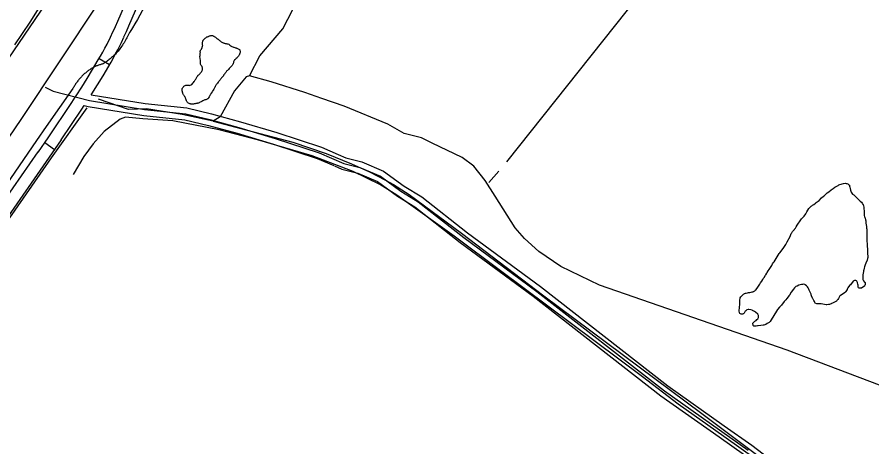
# Model space of a CAD drawing. Extents: x 3161665 to 3199565, y 885729 to 911164.
# Drawn here: x 3194058 to 3196178, y 906843 to 907910 of the extents above; entities that cross this region are included whole.
import ezdxf

# ---------------------------------------------------------------- set-up
doc = ezdxf.new("R2010")
doc.units = 0
for name, color, linetype in [('V-LEVE-TOET', 7, 'Continuous'), ('V-ROAD-CNTR', 7, 'Continuous'), ('V-TOPO-SHOR', 7, 'Continuous')]:
    doc.layers.add(name, color=color, linetype=linetype)

msp = doc.modelspace()

# ---------------------------------------------------------------- linework, layer by layer
at = {"layer": 'V-LEVE-TOET'}
msp.add_line((3194105.9, 907603.4), (3194004.1, 907454.7), dxfattribs=at)
for points in [[(3194363.7, 908301), (3194360.1, 908296.4), (3194356.5, 908291.9), (3194355.7, 908290.9), (3194355.7, 908290.9), (3194343.6, 908274.4), (3194331.8, 908257.7), (3194320.2, 908240.8), (3194309, 908223.7), (3194307.9, 908221.9), (3194307.9, 908221.9), (3194285.7, 908187.4), (3194262.9, 908153.2), (3194244.3, 908126.4), (3194221.9, 908093.8), (3194198.9, 908061.5), (3194176, 908030.5), (3194153.7, 907997.9), (3194132, 907964.9), (3194110.8, 907931.5), (3194107.5, 907926.1), (3194089.4, 907897.3), (3194070.8, 907868.8), (3194051.8, 907840.6)], [(3194384.4, 907958), (3194379.2, 907947), (3194373.8, 907936.1), (3194368.2, 907925.2), (3194362.4, 907914.5), (3194356.5, 907903.8), (3194350.3, 907893.3), (3194344, 907882.9), (3194337.5, 907872.6), (3194336.9, 907871.6)], [(3194336.9, 907871.6), (3194335.4, 907868.4), (3194333.9, 907865.1), (3194332.3, 907861.9), (3194330.6, 907858.7), (3194328.9, 907855.5), (3194327.1, 907852.3), (3194325.3, 907849.2), (3194323.4, 907846.2), (3194321.5, 907843.1), (3194319.5, 907840.1), (3194317.4, 907837.1), (3194315.3, 907834.2), (3194313.2, 907831.3), (3194311, 907828.4), (3194308.7, 907825.6), (3194306.5, 907822.8), (3194305.6, 907821.8)], [(3194305.6, 907821.8), (3194303.9, 907819.9), (3194302.1, 907818.1), (3194300.2, 907816.2), (3194298.4, 907814.4), (3194296.5, 907812.7), (3194294.6, 907810.9), (3194292.6, 907809.2), (3194290.6, 907807.5), (3194288.6, 907805.9), (3194286.6, 907804.3), (3194284.5, 907802.7), (3194282.5, 907801.2), (3194280.3, 907799.7), (3194278.2, 907798.2), (3194276.1, 907796.8), (3194273.9, 907795.4), (3194271.7, 907794), (3194271, 907793.6)], [(3194245.9, 907784.2), (3194243.9, 907783), (3194242, 907781.8), (3194240.1, 907780.6), (3194238.2, 907779.3), (3194236.3, 907778), (3194234.5, 907776.7), (3194232.7, 907775.3), (3194230.9, 907773.9), (3194229.1, 907772.5), (3194227.4, 907771), (3194225.6, 907769.5), (3194223.9, 907768), (3194222.3, 907766.5), (3194220.6, 907764.9), (3194219, 907763.3), (3194217.5, 907761.6), (3194215.9, 907760), (3194214.4, 907758.3), (3194212.9, 907756.6), (3194211.4, 907754.8), (3194210, 907753.1), (3194208.6, 907751.3), (3194207.2, 907749.5), (3194205.9, 907747.6), (3194204.6, 907745.7), (3194203.3, 907743.9), (3194202.1, 907742), (3194200.9, 907740), (3194199.7, 907738.1), (3194198.5, 907736.1), (3194197.4, 907734.1), (3194196.7, 907732.7)], [(3194271, 907793.6), (3194269.2, 907793.2), (3194267.4, 907792.7), (3194265.7, 907792.2), (3194263.9, 907791.7), (3194262.1, 907791.1), (3194260.3, 907790.5), (3194258.6, 907789.9), (3194256.9, 907789.2), (3194255.1, 907788.5), (3194253.4, 907787.8), (3194251.7, 907787.1), (3194250, 907786.3), (3194248.3, 907785.5), (3194246.7, 907784.6), (3194245.9, 907784.2)], [(3194196.7, 907732.7), (3194129.8, 907637.9), (3194105.9, 907603.4)]]:
    msp.add_lwpolyline(points, dxfattribs=at)
at = {"layer": 'V-ROAD-CNTR'}
for p, q in [((3194261.7, 907807.3), (3194287.5, 907792.1)), ((3194126.6, 907598.4), (3194151.2, 907581.3))]:
    msp.add_line(p, q, dxfattribs=at)
for points in [[(3193891.7, 908615.7), (3194107.5, 908598.9), (3194238.3, 908587.2), (3194320.8, 908566.5), (3194380.4, 908534.3), (3194426, 908498.3), (3194468.9, 908456.2), (3194499.7, 908430.6), (3194515.7, 908368.3), (3194486.5, 908295.4), (3194459.9, 908242.3), (3194407.1, 908165.8), (3194259.3, 907944.3), (3194068.7, 907658.1), (3193839.9, 907321.7)], [(3194323.1, 907860.4), (3194329.2, 907874), (3194335.2, 907887.7), (3194351.7, 907926), (3194365, 907956.1), (3194440.5, 908137.8), (3194484.2, 908250.9), (3194485.1, 908253.6)], [(3194295.8, 907872.7), (3194301.8, 907886.1), (3194307.6, 907899.4), (3194324.2, 907938)], [(3194027.7, 907455.9), (3194110.6, 907575.3), (3194110.8, 907575.3), (3194134.9, 907610.5), (3194193.5, 907698.2), (3194202.1, 907710.8), (3194204.4, 907714.2), (3194218.4, 907735.7), (3194232.1, 907757.4), (3194245.4, 907779.4), (3194259.5, 907803.5), (3194265.1, 907813.2), (3194270.6, 907822.9), (3194275.9, 907832.6), (3194281.1, 907842.5), (3194289.6, 907859.7), (3194295.9, 907872.9)], [(3194242.2, 907717.2), (3194243.7, 907719.5), (3194271.2, 907764.1), (3194291.1, 907798.2), (3194296.9, 907808.3), (3194302.4, 907818.5), (3194307.8, 907828.8), (3194316.7, 907846.7), (3194323, 907860.2)], [(3194128.1, 907736.2), (3194147.8, 907725.9), (3194237.5, 907702.8), (3194374.1, 907680.7), (3194476.7, 907669.6), (3194536.3, 907655.5), (3194607.8, 907635.8), (3194698.1, 907608.7), (3194807.4, 907572.9), (3194868.5, 907546.7), (3194908.1, 907536.4), (3194959.4, 907514.6), (3195009.7, 907477.9), (3195052.8, 907451.1), (3195165.9, 907362.5), (3195346.9, 907229.1), (3195663.5, 906982.3), (3195871.3, 906835.4)], [(3194242.2, 907717.2), (3194376.1, 907695.6), (3194479.3, 907684.5), (3194540, 907670), (3194611.9, 907650.2), (3194702.6, 907623), (3194812.7, 907586.9), (3194854.6, 907568.9)], [(3193612.5, 906802.4), (3193699.9, 906932.3), (3193699.9, 906931.9), (3193742.3, 906995.1), (3193785.2, 907057.4), (3193808.2, 907091.2), (3193851.1, 907152.7), (3193891.5, 907210.1), (3193891.5, 907210.2), (3193997.7, 907360.7), (3193997.7, 907360.1), (3194167.9, 907605.3), (3194167.6, 907605.3), (3194218.4, 907681.4), (3194224.6, 907690.6)], [(3194224.6, 907690.6), (3194234.4, 907688.1), (3194372.1, 907665.8), (3194474.2, 907654.8), (3194532.5, 907640.9), (3194603.6, 907621.4), (3194693.6, 907594.4), (3194802.1, 907558.8), (3194843.4, 907541.1)], [(3194854.6, 907568.9), (3194873.4, 907560.9), (3194913, 907550.6), (3194966.9, 907527.8), (3195018.1, 907490.4), (3195061.5, 907463.4), (3195175, 907374.5), (3195355.9, 907241.1), (3195672.4, 906994.3), (3195812.1, 906895.5)], [(3194845.3, 907540.3), (3194863.6, 907532.4), (3194903.3, 907522.2), (3194952, 907501.5), (3195001.3, 907465.5), (3195044.2, 907438.7), (3195156.9, 907350.6), (3195337.8, 907217.1), (3195654.5, 906970.2), (3195799, 906868.1)], [(3195812.1, 906895.5), (3195880.1, 906847.4), (3196154.5, 906637.5), (3196477.3, 906387.7), (3196746.8, 906185.5), (3196914.1, 906057.5), (3197003, 905992.1), (3197035, 905968.2)], [(3195799, 906868.1), (3195862.4, 906823.3), (3196136.2, 906613.7), (3196459.1, 906363.9), (3196728.7, 906161.6), (3196896, 906033.5), (3196985.2, 905968), (3197026.8, 905936.9)]]:
    msp.add_lwpolyline(points, dxfattribs=at)
at = {"layer": 'V-TOPO-SHOR'}
msp.add_line((3195227.8, 907499.3), (3195252.8, 907527.7), dxfattribs=at)
for points in [[(3194415.8, 908368.3), (3194260.7, 908137.6), (3194022.7, 907787.2), (3193808.8, 907474.9), (3193632.3, 907214), (3193538.7, 907085.4), (3193350.5, 906795.2)], [(3194634.9, 907763.6), (3194659.9, 907813.3), (3194716.9, 907880.7), (3194754.3, 907953.5), (3194763.3, 907969.5), (3194784.7, 908012.1), (3194872, 908141.6)], [(3195272.4, 907550.7), (3195571.8, 907926.8), (3195710.7, 908093.5)], [(3194511.5, 907812.4), (3194511.8, 907814.3), (3194512, 907815.9), (3194512.2, 907816.9), (3194512, 907817.9), (3194511.8, 907818.9), (3194512.2, 907820.2), (3194512.4, 907821.2), (3194512.6, 907822.2), (3194512.3, 907824.6), (3194512.1, 907826.1), (3194512.9, 907826.9), (3194513.9, 907828.3), (3194514.5, 907829.3), (3194515.1, 907830.2), (3194515.5, 907831.2), (3194516.1, 907832.2), (3194516.7, 907834.2), (3194517.3, 907835.5), (3194518.1, 907837.3), (3194518.3, 907838.3), (3194518.5, 907839.3), (3194518, 907841), (3194518, 907842.4), (3194518, 907845), (3194518, 907847.9), (3194518.6, 907849.3), (3194519.1, 907850.5), (3194519.3, 907851.4), (3194519.7, 907852.4), (3194520.5, 907853.2), (3194522.1, 907855), (3194523, 907855.7), (3194524.6, 907857.1), (3194525.8, 907858.3), (3194526.8, 907859.2), (3194528, 907860.2), (3194529, 907860.6), (3194530, 907861), (3194531.6, 907861.3), (3194532.8, 907861.9), (3194533.9, 907862.5), (3194535.1, 907862.9), (3194537.3, 907863.6), (3194538.3, 907863.8), (3194539.5, 907864), (3194541, 907864), (3194542.4, 907863.8), (3194544, 907863.2), (3194545, 907862.8), (3194546.1, 907862.3), (3194547.1, 907861.9), (3194548.9, 907860.7), (3194550, 907859.7), (3194551.8, 907858.3), (3194553.4, 907857), (3194554.3, 907856), (3194555.3, 907855.6), (3194556.5, 907854.6), (3194557.7, 907853.8), (3194558.4, 907853), (3194560.4, 907851.6), (3194561.4, 907850.8), (3194562.7, 907849.8), (3194564.3, 907848.6), (3194567.2, 907846.8), (3194568.8, 907846.2), (3194570, 907845.7), (3194571.7, 907845.1), (3194572.7, 907844.7), (3194574.3, 907844.5), (3194575.2, 907844.3), (3194576.8, 907843.9), (3194578.6, 907843.7), (3194579.8, 907843.7), (3194580.9, 907843.3), (3194582.9, 907842.3), (3194584.1, 907841.6), (3194585.4, 907840.5), (3194587.8, 907838.5), (3194589.1, 907837.5), (3194590.7, 907836.9), (3194592.9, 907835.8), (3194594.4, 907835.4), (3194595.8, 907835), (3194598.5, 907834.4), (3194599.5, 907833.8), (3194601.1, 907833.4), (3194602.1, 907833), (3194603.1, 907832.8), (3194604.4, 907832), (3194606.2, 907831), (3194608.1, 907829.8), (3194609.3, 907829), (3194610.1, 907828.2), (3194610.7, 907827.2), (3194611.4, 907825.4), (3194611.2, 907824.2), (3194611, 907822.3), (3194610.6, 907819.9), (3194610, 907818.1)], [(3194490.5, 907694), (3194489.3, 907694), (3194488.3, 907694.4), (3194487.4, 907694.6), (3194486.4, 907694.8), (3194484.8, 907695.4), (3194483, 907696.4), (3194481.9, 907697), (3194480.9, 907697.6), (3194480.7, 907697.8), (3194479.7, 907699.2), (3194479, 907700.4), (3194478.4, 907701.8), (3194478, 907702.8), (3194477.2, 907703.8), (3194477, 907705), (3194476.7, 907705.9), (3194476.5, 907706.9), (3194475.9, 907708.5), (3194475.5, 907709.5), (3194475.1, 907710.5), (3194474, 907712.7), (3194473.6, 907713.7), (3194472.6, 907714.7), (3194471.7, 907716.2), (3194470.7, 907717.2), (3194470.3, 907718.2), (3194469.3, 907719.8), (3194469.2, 907720.8), (3194468.4, 907723.4), (3194468, 907724.9), (3194467.7, 907726.1), (3194467.5, 907727.5), (3194467.3, 907729.5), (3194467.5, 907730.6), (3194467.9, 907732.2), (3194468.5, 907733.8), (3194469.1, 907735), (3194470.5, 907736.7), (3194471.9, 907738.1), (3194472.9, 907738.8), (3194474.7, 907739.8), (3194474.9, 907740.2), (3194476.7, 907740.8), (3194478.6, 907740.9), (3194479.6, 907740.7), (3194481.4, 907740.7), (3194483.4, 907740.5), (3194485.3, 907740.3), (3194486.3, 907740.5), (3194487.5, 907740.8), (3194489.5, 907742), (3194490.5, 907742.4), (3194491.5, 907742.8), (3194492.2, 907743.5), (3194494, 907745.5), (3194495.4, 907747.8), (3194497, 907749.6), (3194497.8, 907750.8), (3194499, 907752.3), (3194499.6, 907753.7), (3194501.2, 907756), (3194502, 907757.6), (3194503.1, 907759.4), (3194503.7, 907760.3), (3194504.9, 907762.3), (3194506.1, 907763.6), (3194506.7, 907764.6), (3194507.5, 907765.4), (3194508.8, 907766.8), (3194509.8, 907767.7), (3194511.2, 907768.9), (3194512, 907770.1), (3194513.2, 907771.6), (3194514.2, 907772.8), (3194515.2, 907773.6), (3194516, 907774.9), (3194516.4, 907775.9), (3194517, 907776.9), (3194517.6, 907778.5), (3194517.8, 907779.6), (3194518.1, 907781.2), (3194518.1, 907782.6), (3194517.9, 907783.8), (3194517.5, 907785.4), (3194516.7, 907786.9), (3194516.4, 907787.9), (3194515.4, 907788.9), (3194514.8, 907789.9), (3194514, 907791.3), (3194513.3, 907792.7), (3194513.3, 907794.1), (3194512.7, 907795.1), (3194512.9, 907796), (3194512.7, 907797.4), (3194512.6, 907800.4), (3194512.6, 907801.9), (3194511.5, 907812.4)], [(3194610, 907818.1), (3194609.6, 907817), (3194609, 907816), (3194608, 907814.2), (3194607.6, 907813.2), (3194606.6, 907811.9), (3194604.8, 907810.1), (3194603.6, 907809), (3194601.4, 907807), (3194599.4, 907805.5), (3194598.6, 907804.7), (3194597.6, 907803.5), (3194596.2, 907801.2), (3194595.8, 907800), (3194595.2, 907799), (3194594.6, 907796.3), (3194594.2, 907794.9), (3194594, 907793.7), (3194593.3, 907792.6), (3194592.5, 907791.6), (3194591.4, 907790), (3194590.5, 907788.8), (3194589, 907786.9), (3194587.6, 907785.5), (3194586, 907784), (3194584.6, 907782.8), (3194583.8, 907782), (3194582.2, 907780.1), (3194579.6, 907777.4), (3194578.6, 907776.4), (3194577.8, 907775.4), (3194576.8, 907774.1), (3194575.4, 907772.1), (3194574.6, 907771.1), (3194573.6, 907769.4), (3194572.2, 907767.8), (3194570.4, 907765.5), (3194569.8, 907764.1), (3194568.6, 907762.5), (3194567.4, 907761.2), (3194565.4, 907758.8), (3194564, 907757.5), (3194563.6, 907756.5), (3194562.6, 907755.7), (3194561.6, 907754.2), (3194559.6, 907751.6), (3194558.4, 907749.9), (3194556.8, 907748.1), (3194555, 907746.2), (3194553.4, 907743.8), (3194552.4, 907742.9), (3194552, 907741.9), (3194551.2, 907740.7), (3194549.4, 907737.8), (3194549, 907736.8), (3194548.2, 907735.8), (3194547.6, 907734.4), (3194546.6, 907732.3), (3194545.8, 907730.7), (3194544.6, 907728.8), (3194543.6, 907727.2), (3194542.4, 907725.1), (3194541.6, 907724.1), (3194539.8, 907721.2), (3194539, 907720), (3194538.6, 907719), (3194537.6, 907717.4), (3194537.2, 907716.5), (3194536, 907714.7), (3194535.2, 907713.3), (3194534.4, 907712), (3194533, 907709.4), (3194532.4, 907708.3), (3194531.8, 907707.3), (3194530.6, 907706.7), (3194529.6, 907706.1), (3194528, 907705.4), (3194526, 907704.8), (3194525.1, 907704.6), (3194523.5, 907704.2), (3194521.9, 907703.9), (3194518.5, 907701.9), (3194516.5, 907700.6), (3194515.6, 907700.2), (3194514.6, 907699.6), (3194511.8, 907698.3), (3194510.8, 907697.9), (3194509.4, 907697.1), (3194507.6, 907696.1), (3194505.7, 907695.8), (3194504.7, 907695.6), (3194503.5, 907695.6), (3194502.5, 907695.2), (3194501.1, 907695), (3194499.8, 907694.7), (3194498.6, 907694.5), (3194497.4, 907694.5), (3194495.2, 907693.9), (3194493.6, 907693.8), (3194492.3, 907694), (3194490.5, 907694)], [(3196197, 906996), (3195968, 907083.6), (3195502.7, 907244.5), (3195406.9, 907291), (3195351.9, 907328.4), (3195316.4, 907360.5), (3195293.3, 907387.2), (3195243.8, 907465.5), (3195219, 907504.6), (3195190.6, 907540.2), (3195162.2, 907561.6), (3195087.7, 907597.3), (3195061, 907609.8), (3195018.4, 907620.6), (3194977.6, 907643.8), (3194869.3, 907688.4), (3194814.2, 907708.1), (3194771.6, 907722.4), (3194688.1, 907749.3), (3194634.9, 907763.6), (3194626, 907761.8), (3194597.5, 907726.4), (3194561.8, 907662.5), (3194544, 907651.8), (3194467.6, 907668), (3194378.8, 907682.4), (3194334.3, 907680.7), (3194259.8, 907705.8)], [(3194231.3, 907684.5), (3194142.2, 907560.3), (3194031.6, 907400.6), (3193930.9, 907264.9), (3193725.9, 906968.6), (3193574.3, 906739.6)], [(3195928.2, 906785.1), (3195811.1, 906868.9), (3195697.6, 906949.1), (3195608.9, 907016.8), (3195256.7, 907279.7), (3195142.2, 907366.2), (3195000.3, 907467.8), (3194957.7, 907494.5), (3194892, 907526.7), (3194789.9, 907565.1), (3194654.1, 907605.4), (3194559, 907629.6), (3194444.5, 907652.1), (3194369.8, 907657.5), (3194327.2, 907661.2), (3194313.9, 907656.8), (3194273.8, 907625.8), (3194247.1, 907595.6), (3194223.9, 907563.7), (3194197.2, 907519.3)], [(3194544, 907651.8), (3194628.3, 907629.4), (3194742, 907599), (3194824.6, 907571.2), (3194887.6, 907545.3), (3194932, 907525.7), (3194971.9, 907505.2), (3194991.5, 907494.5), (3195030.5, 907469.5), (3195160, 907373.3), (3195364.1, 907218.2), (3195756.2, 906925.9), (3196064.9, 906694.2), (3196239.6, 906563.2), (3196542.1, 906327), (3196764.8, 906160.4), (3196890.7, 906060.6), (3196913.8, 906049.9), (3196918.2, 906049)], [(3196002.2, 907406.9), (3196003.6, 907408.8), (3196006.9, 907412.1), (3196009, 907414.7), (3196010, 907415.8), (3196014, 907421.3), (3196016.5, 907426.5), (3196019, 907431), (3196021.5, 907434.9), (3196023.2, 907436.7), (3196027.7, 907440.4), (3196029.4, 907441.4), (3196031.2, 907443.1), (3196034.1, 907445.1), (3196038.1, 907448.2), (3196040.1, 907450), (3196042.6, 907451.5), (3196047.6, 907454.9), (3196053.2, 907460.9), (3196057.7, 907465.2), (3196060.6, 907467.4), (3196063.5, 907470.3), (3196065.6, 907471.7), (3196067.3, 907473.4), (3196071, 907476.5), (3196077.4, 907481.2), (3196081.8, 907484.8), (3196086.3, 907487.7), (3196094.2, 907492.2), (3196096.2, 907493.2), (3196098.9, 907494.2), (3196107.4, 907496.7), (3196111.7, 907497.3), (3196114.6, 907497), (3196116.3, 907496.6), (3196118.5, 907495.8), (3196121.2, 907493.3), (3196122.2, 907492.7), (3196123, 907490.6), (3196123.6, 907487.5), (3196124.4, 907484.6), (3196124.8, 907480.5), (3196125.6, 907477.6), (3196126.9, 907474.9), (3196128.3, 907472.6), (3196130.3, 907470.6), (3196133, 907468.7), (3196139.2, 907463.3), (3196142, 907460.4), (3196144.7, 907457.3), (3196149.4, 907453.3), (3196152.1, 907450.9), (3196154.3, 907448), (3196155.1, 907447.1), (3196156, 907445.1), (3196156.4, 907444.4), (3196158.4, 907438.2), (3196158.4, 907433.9), (3196158.8, 907428.8), (3196158.9, 907422.8), (3196159.3, 907419.1), (3196159.3, 907417), (3196159.7, 907414.5), (3196160.7, 907412.5), (3196161.5, 907411.2), (3196162.6, 907406.1), (3196163, 907404.6), (3196162.9, 907403.2), (3196163.3, 907400.9), (3196163.5, 907398.6), (3196164.9, 907390.2), (3196165.1, 907387.7), (3196164.9, 907386.3), (3196165.3, 907383.4), (3196165.2, 907371.8), (3196165.4, 907369.8), (3196165.4, 907366.7), (3196165.2, 907364.8), (3196165.6, 907361.1), (3196166, 907352), (3196166.4, 907348.5), (3196166.3, 907346.5), (3196166.7, 907342.1), (3196166.5, 907340.5), (3196167.1, 907334.3), (3196167.4, 907320.5), (3196167.8, 907319.2), (3196167.8, 907317.6), (3196168.2, 907315.1), (3196167.8, 907313.1), (3196167.6, 907310.4), (3196166.5, 907306.7), (3196163.2, 907299.1), (3196161.1, 907295), (3196160.7, 907292.3), (3196159.8, 907289.8), (3196159.2, 907286.3), (3196158.2, 907282.2), (3196157.5, 907280.3), (3196157.5, 907278.7), (3196156, 907270.2)], [(3195935.6, 907302.8), (3195948.1, 907322.9), (3195949.6, 907325), (3195958.3, 907335.2), (3195963.3, 907343.3), (3195965.1, 907345.7), (3195968.3, 907352.1), (3195975.1, 907365.2), (3195978.3, 907372.4), (3195979.7, 907374.7), (3195981.6, 907377.4), (3195985.9, 907382.3), (3195986.6, 907383.3), (3195988.9, 907385.8), (3195990.5, 907389.1), (3195992.8, 907393), (3196002.2, 907406.9)], [(3195949.2, 907190), (3195944.2, 907183.8), (3195941.5, 907179.9), (3195928.6, 907158.3), (3195925.5, 907154.2), (3195923, 907151.8), (3195918.1, 907149.1), (3195915.2, 907147.3), (3195912.3, 907145.8), (3195910, 907145.4), (3195908.8, 907145.4), (3195902.8, 907144.2), (3195896.4, 907143.7), (3195894.5, 907143.3), (3195891.2, 907142.9), (3195887.9, 907142.9), (3195885.7, 907143.1), (3195883.8, 907144.1), (3195883.4, 907145.8), (3195882.6, 907147.6), (3195882.8, 907150.5), (3195884.3, 907152.2), (3195885.1, 907152.8), (3195886.3, 907153.4), (3195887.8, 907154.8), (3195891.3, 907157.1), (3195892.8, 907159.1), (3195895.5, 907161.2), (3195896.9, 907163.9), (3195897.1, 907166.9), (3195896.7, 907169.4), (3195896.3, 907170.9), (3195894.9, 907172.9), (3195889.6, 907177.5), (3195887.1, 907179), (3195884, 907181), (3195882.4, 907181.5), (3195881.1, 907182.1), (3195877.6, 907183.3), (3195873.3, 907184), (3195871.3, 907184), (3195868, 907183.4), (3195867.1, 907182.8), (3195865.1, 907180.7), (3195864, 907179.9), (3195863, 907178.1), (3195861.1, 907175.4), (3195859.7, 907173.7), (3195858.8, 907173.1), (3195857.4, 907172.5), (3195855.1, 907172.3), (3195853.7, 907172.5), (3195850.8, 907173.8), (3195849.6, 907175.9), (3195848.8, 907181.2), (3195849, 907183.7), (3195849.6, 907186.4), (3195849.6, 907190.7), (3195850.7, 907195.7), (3195850.7, 907198.1), (3195850.3, 907201.6), (3195850.5, 907203.7), (3195850.4, 907206.8), (3195851.8, 907212.8), (3195852.9, 907215.6), (3195859.7, 907221.8), (3195861.2, 907222.6), (3195862.4, 907223.6), (3195864.7, 907224.6), (3195866.1, 907225), (3195870, 907225.6), (3195872.3, 907226.2), (3195875.2, 907226.6), (3195878.5, 907227.5), (3195881, 907227.8), (3195882, 907227.8), (3195883.5, 907228.2), (3195884.5, 907228.7), (3195887.8, 907230.7), (3195889, 907231.9), (3195891.1, 907233.4), (3195895.5, 907239.5), (3195896.7, 907241.8), (3195900.3, 907247.3), (3195901.5, 907250), (3195904.8, 907254.7), (3195908, 907258.6), (3195908.8, 907260.7), (3195911.1, 907263.8), (3195914.2, 907269.3), (3195915, 907270.3), (3195917.3, 907274.2), (3195918.4, 907275.7), (3195920.9, 907280.2), (3195923.3, 907283.7), (3195926.3, 907288.4), (3195929.8, 907292.9), (3195930.4, 907295), (3195931.9, 907297.3), (3195933.8, 907300.7), (3195935.6, 907302.8)], [(3196156, 907270.2), (3196156, 907267.1), (3196155.6, 907264.1), (3196155.6, 907262.8), (3196156, 907259.9), (3196156, 907258.5), (3196157.6, 907255.4), (3196159.8, 907252.3), (3196161.1, 907251), (3196161.7, 907249.8), (3196161.3, 907245.9), (3196160.8, 907243.8), (3196160.2, 907242.8), (3196159.4, 907242), (3196155.9, 907239.3), (3196152.3, 907237.3), (3196149.9, 907236.7), (3196146.8, 907237.1), (3196145.1, 907238.1), (3196144.1, 907239.2), (3196143.9, 907240.2), (3196143.9, 907245.2), (3196143.5, 907246.2), (3196142.7, 907251.1), (3196141.9, 907252.4), (3196140.9, 907254.4), (3196140.1, 907255.1), (3196138.2, 907255.7), (3196136.8, 907255.9), (3196134.7, 907255.9), (3196133.5, 907255.5), (3196131.8, 907254.1), (3196129.9, 907251.6), (3196128.9, 907250.8), (3196125, 907245.7), (3196122.9, 907243.6), (3196118.5, 907237.7), (3196117.9, 907236.2), (3196116.9, 907234.6), (3196116.4, 907233.4), (3196113.5, 907228.6), (3196112.5, 907227.4), (3196106.9, 907223.1), (3196100.3, 907219.2), (3196099, 907217.8), (3196095.9, 907213.3), (3196095.3, 907211.8), (3196093.4, 907208.7), (3196090.9, 907206.1), (3196090.1, 907204.8), (3196087.2, 907202.8), (3196080.6, 907200.2), (3196078.1, 907199.3), (3196076.9, 907198.3), (3196074.6, 907197.3), (3196073.4, 907196.9), (3196070.5, 907196.3), (3196066.6, 907195.9), (3196064.5, 907195.9), (3196052.5, 907197.8), (3196046.8, 907198.5), (3196045.3, 907198.5), (3196043.5, 907198.1), (3196041.6, 907198.1), (3196037.5, 907200.2), (3196036.5, 907201.6), (3196035.5, 907204.1), (3196034, 907206.2), (3196033.2, 907208.2), (3196032.4, 907209.7), (3196031.6, 907210.5), (3196030.6, 907212.4), (3196028.3, 907218.2), (3196027.5, 907220.6), (3196027.3, 907222.1), (3196025.3, 907227.1), (3196022.8, 907231.8), (3196021.8, 907234.5), (3196020.4, 907237.6), (3196018.1, 907240.1), (3196017.3, 907241.3), (3196015.7, 907243), (3196013, 907245.1), (3196011.6, 907245.9), (3196007.7, 907246.9), (3196006.4, 907246.5), (3196003.5, 907246.3), (3195996.9, 907244.3), (3195992.4, 907242.3), (3195989.9, 907240.9), (3195986.4, 907237.8), (3195983.5, 907234.7), (3195977.9, 907227.3), (3195973.9, 907220.1), (3195972.7, 907218.7), (3195967.3, 907211.3), (3195964.4, 907207.8), (3195962.9, 907206.4), (3195960.6, 907203.7), (3195954, 907194.9), (3195949.2, 907190)]]:
    msp.add_lwpolyline(points, dxfattribs=at)

doc.saveas('drawing.dxf')
